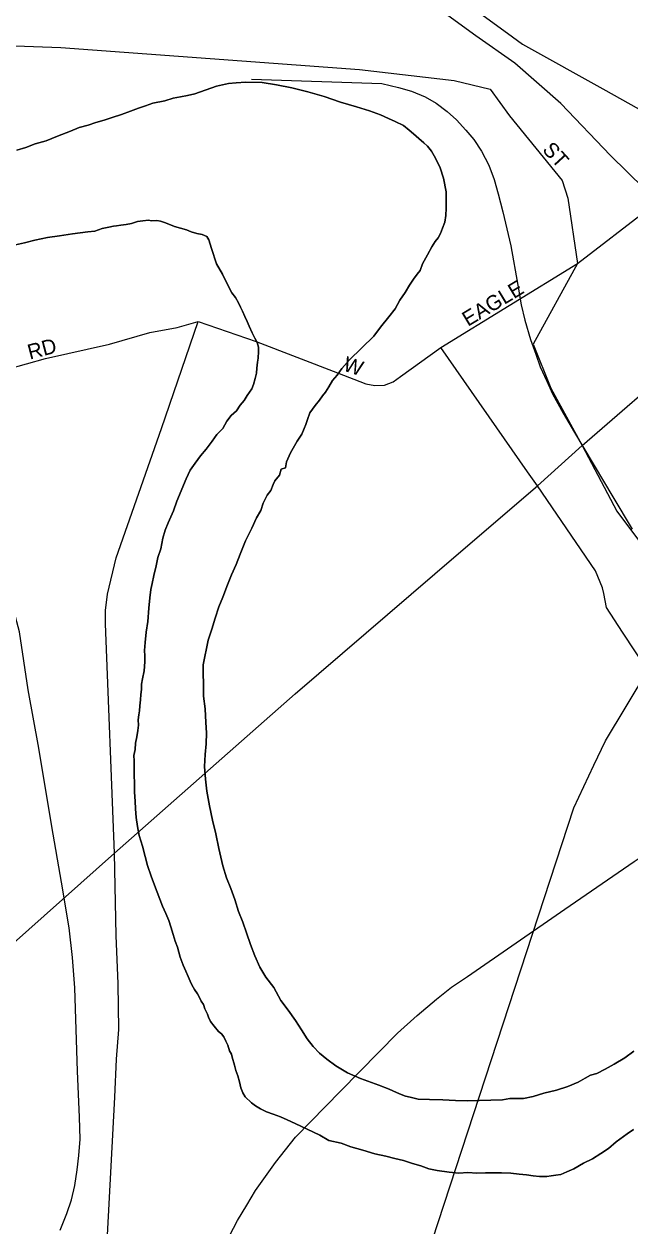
# Model space of a CAD drawing. Extents: x 2010165 to 2382125, y 1060529 to 1407316.
# Drawn here: x 2189034 to 2191051, y 1270754 to 1274756 of the extents above; entities that cross this region are included whole.
import ezdxf

# ---------------------------------------------------------------- set-up
doc = ezdxf.new("R2010")
doc.units = 0
for name, color, linetype in [('GM_X_City_Street', 7, 'Continuous'), ('GM_X_City_Street_Text', 7, 'Continuous'), ('GM_X_Interstate_Route', 7, 'Continuous'), ('GM_X_Major_River', 7, 'Continuous'), ('GM_X_Rail_Line', 7, 'Continuous'), ('GM_X_State_Route', 7, 'Continuous'), ('GM_X_US_Route', 7, 'Continuous')]:
    doc.layers.add(name, color=color, linetype=linetype)

msp = doc.modelspace()

# ---------------------------------------------------------------- linework, layer by layer
at = {"layer": 'GM_X_City_Street'}
for points in [[(2188052.9, 1274386.9), (2188277.8, 1274546.4), (2188790, 1274656.2), (2188943.7, 1274685.5), (2189155.9, 1274678.2), (2190151.1, 1274605), (2190465.8, 1274568.3), (2190586.1, 1274538.9), (2190650.3, 1274450.6), (2190825.4, 1274235.3), (2190844.7, 1274175.9), (2190876.8, 1273959.1), (2190729.2, 1273689.9), (2190787.7, 1273543.5), (2190891.6, 1273353), (2191007.2, 1273133.6), (2191259.6, 1272797.9), (2191737.8, 1272161.8)], [(2190076.9, 1273594.8), (2190171.7, 1273558.2), (2190202.2, 1273552.8), (2190234.1, 1273553.8), (2190262.6, 1273564.6), (2190287.6, 1273581.9), (2190421.9, 1273678.9), (2190876.8, 1273959.1), (2191348.6, 1274323.2)], [(2188724.5, 1273535.4), (2189105.3, 1273642.6), (2189318.3, 1273689.5), (2189452.8, 1273728.9), (2189543.7, 1273745.4), (2189614, 1273765.8)], [(2189336.7, 1269045), (2189334.6, 1269206.5), (2189285.8, 1269803.5), (2189267.4, 1269901.1), (2189293.5, 1270388.3), (2189336.7, 1271182.3), (2189342, 1271308.9), (2189349, 1271407.3), (2189347.3, 1271560.3), (2189340.2, 1271720.3), (2189335, 1271994.5), (2189304.7, 1272758.3), (2189304.7, 1272802.8), (2189311.8, 1272857.6), (2189341, 1272978.5), (2189491.6, 1273409.7), (2189614, 1273765.8)], [(2189614, 1273765.8), (2189806.6, 1273699.1), (2190076.9, 1273594.8)], [(2190963.5, 1272859.6), (2190959.8, 1272878.9), (2190936.2, 1272935.1), (2190742.7, 1273217.8), (2190710.1, 1273264.7), (2190421.9, 1273678.9)], [(2191216.9, 1272441.1), (2191110.7, 1272602.8), (2191026.6, 1272731), (2190972.4, 1272813.5), (2190963.5, 1272859.6)]]:
    msp.add_lwpolyline(points, dxfattribs=at)
at = {"layer": 'GM_X_Interstate_Route'}
for points in [[(2190930.9, 1272287.8), (2190969.4, 1272368.7), (2191110.7, 1272602.8), (2191259.6, 1272797.9), (2191528, 1273149.8), (2191604.2, 1273249.6), (2191711.1, 1273380.5), (2191825.9, 1273499.1), (2192026.8, 1273674.8), (2192195.3, 1273803.9), (2192243.6, 1273838.6), (2192309.3, 1273895), (2192351.9, 1273920.6)], [(2190103.8, 1269796.7), (2190287, 1270391.5), (2190325, 1270502.2), (2190373.7, 1270646.8), (2190863.7, 1272146.4), (2190930.9, 1272287.8)]]:
    msp.add_lwpolyline(points, dxfattribs=at)
at = {"layer": 'GM_X_Major_River'}
for points in [[(2190220.5, 1273747.1), (2190248.1, 1273781.5), (2190269.8, 1273807.9), (2190285.4, 1273836.1), (2190303.1, 1273862.4), (2190316.8, 1273886.7), (2190330.5, 1273906.9), (2190342.4, 1273923.1), (2190352.2, 1273935.3), (2190359.9, 1273957.4), (2190377.6, 1273987.7), (2190391.2, 1274014), (2190403, 1274032.2), (2190412.9, 1274044.3), (2190420.7, 1274058.5), (2190426.5, 1274076.6), (2190434.2, 1274096.8), (2190437.9, 1274118.9), (2190439.6, 1274143), (2190439.3, 1274167.1), (2190438.8, 1274197.1), (2190430.2, 1274243.2), (2190419.7, 1274277.2), (2190403.2, 1274309.1), (2190390.9, 1274333), (2190376.6, 1274348.9), (2190364.4, 1274360.8), (2190348.2, 1274374.6), (2190329.9, 1274390.5), (2190315.7, 1274402.3), (2190297.5, 1274418.2), (2190269.2, 1274431.9), (2190247, 1274441.6), (2190220.8, 1274453.4), (2190184.5, 1274467), (2190140.3, 1274480.5), (2190087.9, 1274495.9), (2190033.5, 1274515.3), (2189979.2, 1274530.7), (2189924.9, 1274544.1), (2189874.6, 1274553.5), (2189826.4, 1274561), (2189772.3, 1274562.3), (2189740.2, 1274559.9), (2189714.2, 1274557.6), (2189694.2, 1274553.3), (2189674.2, 1274549.1), (2189602.4, 1274524.1), (2189578.4, 1274517.8), (2189554.4, 1274513.5), (2189530.4, 1274509.2), (2189502.5, 1274500.9), (2189462.5, 1274492.4), (2189438.5, 1274484.1), (2189414.6, 1274475.7), (2189388.7, 1274465.4), (2189358.7, 1274455), (2189326.8, 1274444.6), (2189300.9, 1274436.2), (2189272.9, 1274427.9), (2189247, 1274419.5), (2189217, 1274411.1), (2189189.1, 1274398.8), (2189145.2, 1274382.2), (2189107.3, 1274367.7), (2189071.4, 1274357.2), (2189039.5, 1274344.8), (2189009.5, 1274336.4)], [(2189009.5, 1274336.4), (2189039.5, 1274344.8), (2189071.4, 1274357.2), (2189107.3, 1274367.7), (2189145.2, 1274382.2), (2189189.1, 1274398.8), (2189217, 1274411.1), (2189247, 1274419.5), (2189272.9, 1274427.9), (2189300.9, 1274436.2), (2189326.8, 1274444.6), (2189358.7, 1274455), (2189388.7, 1274465.4), (2189414.6, 1274475.7), (2189438.5, 1274484.1), (2189462.5, 1274492.4), (2189502.5, 1274500.9), (2189530.4, 1274509.2), (2189554.4, 1274513.5), (2189578.4, 1274517.8), (2189602.4, 1274524.1), (2189674.2, 1274549.1), (2189694.2, 1274553.3), (2189714.2, 1274557.6), (2189740.2, 1274559.9), (2189772.3, 1274562.3), (2189826.4, 1274561), (2189874.6, 1274553.5), (2189924.9, 1274544.1), (2189979.2, 1274530.7), (2190033.5, 1274515.3), (2190087.9, 1274495.9), (2190140.3, 1274480.5), (2190184.5, 1274467), (2190220.8, 1274453.4), (2190247, 1274441.6), (2190269.2, 1274431.9), (2190297.5, 1274418.2), (2190315.7, 1274402.3), (2190329.9, 1274390.5), (2190348.2, 1274374.6), (2190364.4, 1274360.8), (2190376.6, 1274348.9), (2190390.9, 1274333), (2190403.2, 1274309.1), (2190419.7, 1274277.2), (2190430.2, 1274243.2), (2190438.8, 1274197.1), (2190439.3, 1274167.1), (2190439.6, 1274143), (2190437.9, 1274118.9), (2190434.2, 1274096.8), (2190426.5, 1274076.6), (2190420.7, 1274058.5), (2190412.9, 1274044.3), (2190403, 1274032.2), (2190391.2, 1274014), (2190377.6, 1273987.7), (2190359.9, 1273957.4), (2190352.2, 1273935.3), (2190342.4, 1273923.1), (2190330.5, 1273906.9), (2190316.8, 1273886.7), (2190303.1, 1273862.4), (2190285.4, 1273836.1), (2190269.8, 1273807.9), (2190248.1, 1273781.5), (2190220.5, 1273747.1)], [(2189005.8, 1274021.3), (2189035.8, 1274027.7), (2189069.8, 1274036.2), (2189111.8, 1274044.7), (2189151.8, 1274051.2), (2189195.8, 1274057.7), (2189245.8, 1274064.4), (2189269.8, 1274066.7), (2189293.8, 1274075), (2189315.8, 1274079.3), (2189331.7, 1274083.5), (2189341.8, 1274083.6), (2189355.8, 1274085.8), (2189373.8, 1274088), (2189391.8, 1274092.2), (2189411.7, 1274098.5)], [(2189411.7, 1274098.5), (2189391.8, 1274092.2), (2189373.8, 1274088), (2189355.8, 1274085.8), (2189341.8, 1274083.6), (2189331.7, 1274083.5), (2189315.8, 1274079.3), (2189293.8, 1274075), (2189269.8, 1274066.7), (2189245.8, 1274064.4), (2189195.8, 1274057.7), (2189151.8, 1274051.2), (2189111.8, 1274044.7), (2189069.8, 1274036.2), (2189035.8, 1274027.7), (2189005.8, 1274021.3)], [(2189411.7, 1274098.5), (2189429.7, 1274100.7), (2189447.8, 1274102.9), (2189457.8, 1274101), (2189475.9, 1274101.3), (2189487.9, 1274099.4), (2189502, 1274095.6), (2189516.1, 1274089.7), (2189534.3, 1274081.9), (2189554.4, 1274076.1), (2189574.5, 1274070.3), (2189590.6, 1274064.5), (2189608.8, 1274058.7), (2189626.8, 1274054.9), (2189643, 1274049.1), (2189649.1, 1274037.1), (2189657.5, 1274009.1), (2189674.3, 1273957.2), (2189694.8, 1273923.3), (2189707.2, 1273897.4), (2189725.7, 1273861.5), (2189738, 1273845.6), (2189748.2, 1273827.6), (2189754.4, 1273813.7), (2189760.7, 1273799.7), (2189768.9, 1273781.8), (2189777.2, 1273765.8), (2189783.4, 1273749.8), (2189793.7, 1273727.9), (2189802, 1273709.9), (2189810.2, 1273696), (2189814.4, 1273680), (2189814.6, 1273665.9), (2189812.9, 1273643.8), (2189811.1, 1273629.8), (2189809.4, 1273609.7), (2189807.6, 1273593.6), (2189803.8, 1273575.5), (2189798.1, 1273555.4), (2189792.3, 1273541.3), (2189776.5, 1273519), (2189766.7, 1273502.8), (2189752.9, 1273486.6), (2189741.1, 1273468.4), (2189723.3, 1273452.1), (2189709.5, 1273433.9), (2189695.8, 1273409.7), (2189676.1, 1273389.4), (2189660.3, 1273367.1), (2189640.6, 1273340.8), (2189620.9, 1273318.5), (2189603.2, 1273294.2), (2189587.5, 1273269.9), (2189573.8, 1273241.7), (2189542.8, 1273167.1), (2189531.2, 1273134.8), (2189513.7, 1273094.5), (2189504, 1273070.3), (2189496.4, 1273044.1), (2189488.8, 1273007.9), (2189479.2, 1272979.7), (2189473.6, 1272951.5), (2189466, 1272919.3), (2189460.3, 1272893.2), (2189456.6, 1272873.1), (2189453, 1272844.9), (2189449.4, 1272810.8), (2189446, 1272766.6), (2189440.5, 1272730.4), (2189437, 1272696.2), (2189435.3, 1272670.1), (2189435.6, 1272652.1), (2189435.8, 1272632), (2189434.2, 1272601.9), (2189428.6, 1272575.8), (2189424.8, 1272557.7), (2189425.1, 1272539.6), (2189423.3, 1272523.5), (2189421.5, 1272505.4), (2189419.8, 1272485.4), (2189418, 1272469.3), (2189416.2, 1272455.2), (2189414.4, 1272439.2), (2189414.7, 1272421.1), (2189412.9, 1272403), (2189409.2, 1272382.9), (2189405.5, 1272360.8), (2189403.7, 1272340.7), (2189400, 1272320.6), (2189400.3, 1272302.5), (2189400.6, 1272276.5), (2189400.9, 1272254.4), (2189401.3, 1272228.3), (2189401.7, 1272198.2), (2189404.1, 1272168.1), (2189404.5, 1272142.1), (2189406.9, 1272114), (2189411.3, 1272084), (2189417.7, 1272053.9), (2189428.2, 1272018), (2189436.7, 1271983.9)], [(2189436.7, 1271983.9), (2189428.2, 1272018), (2189417.7, 1272053.9), (2189411.3, 1272084), (2189406.9, 1272114), (2189404.5, 1272142.1), (2189404.1, 1272168.1), (2189401.7, 1272198.2), (2189401.3, 1272228.3), (2189400.9, 1272254.4), (2189400.6, 1272276.5), (2189400.3, 1272302.5), (2189400, 1272320.6), (2189403.7, 1272340.7), (2189405.5, 1272360.8), (2189409.2, 1272382.9), (2189412.9, 1272403), (2189414.7, 1272421.1), (2189414.4, 1272439.2), (2189416.2, 1272455.2), (2189418, 1272469.3), (2189419.8, 1272485.4), (2189421.5, 1272505.4), (2189423.3, 1272523.5), (2189425.1, 1272539.6), (2189424.8, 1272557.7), (2189428.6, 1272575.8), (2189434.2, 1272601.9), (2189435.8, 1272632), (2189435.6, 1272652.1), (2189435.3, 1272670.1), (2189437, 1272696.2), (2189440.5, 1272730.4), (2189446, 1272766.6), (2189449.4, 1272810.8), (2189453, 1272844.9), (2189456.6, 1272873.1), (2189460.3, 1272893.2), (2189466, 1272919.3), (2189473.6, 1272951.5), (2189479.2, 1272979.7), (2189488.8, 1273007.9), (2189496.4, 1273044.1), (2189504, 1273070.3), (2189513.7, 1273094.5), (2189531.2, 1273134.8), (2189542.8, 1273167.1), (2189573.8, 1273241.7), (2189587.5, 1273269.9), (2189603.2, 1273294.2), (2189620.9, 1273318.5), (2189640.6, 1273340.8), (2189660.3, 1273367.1), (2189676.1, 1273389.4), (2189695.8, 1273409.7), (2189709.5, 1273433.9), (2189723.3, 1273452.1), (2189741.1, 1273468.4), (2189752.9, 1273486.6), (2189766.7, 1273502.8), (2189776.5, 1273519), (2189792.3, 1273541.3), (2189798.1, 1273555.4), (2189803.8, 1273575.5), (2189807.6, 1273593.6), (2189809.4, 1273609.7), (2189811.1, 1273629.8), (2189812.9, 1273643.8), (2189814.6, 1273665.9), (2189814.4, 1273680), (2189810.2, 1273696), (2189802, 1273709.9), (2189793.7, 1273727.9), (2189783.4, 1273749.8), (2189777.2, 1273765.8), (2189768.9, 1273781.8), (2189760.7, 1273799.7), (2189754.4, 1273813.7), (2189748.2, 1273827.6), (2189738, 1273845.6), (2189725.7, 1273861.5), (2189707.2, 1273897.4), (2189694.8, 1273923.3), (2189674.3, 1273957.2), (2189657.5, 1274009.1), (2189649.1, 1274037.1), (2189643, 1274049.1), (2189626.8, 1274054.9), (2189608.8, 1274058.7), (2189590.6, 1274064.5), (2189574.5, 1274070.3), (2189554.4, 1274076.1), (2189534.3, 1274081.9), (2189516.1, 1274089.7), (2189502, 1274095.6), (2189487.9, 1274099.4), (2189475.9, 1274101.3), (2189457.8, 1274101), (2189447.8, 1274102.9), (2189429.7, 1274100.7), (2189411.7, 1274098.5)], [(2190920.2, 1271255.4), (2190902.3, 1271245.2), (2190878.4, 1271232.9), (2190844.5, 1271218.4), (2190806.6, 1271205.9), (2190764.6, 1271195.4), (2190728.7, 1271184.9), (2190696.7, 1271178.5), (2190670.7, 1271178.2), (2190650.6, 1271177.9), (2190626.6, 1271173.6), (2190510.4, 1271170.2), (2190470.3, 1271171.8), (2190428.1, 1271173.3), (2190384, 1271174.7), (2190345.9, 1271176.3), (2190319.8, 1271182), (2190303.7, 1271185.8), (2190289.6, 1271191.6), (2190273.5, 1271197.5), (2190249.2, 1271209.2), (2190215, 1271222.8), (2190154.5, 1271244.2), (2190110.2, 1271263.7), (2190071.7, 1271287.3), (2190041.4, 1271309), (2190017, 1271328.8), (2189996.7, 1271350.6), (2189976.3, 1271376.5), (2189957.8, 1271406.4), (2189937.4, 1271438.2), (2189912.8, 1271472), (2189888.3, 1271503.8), (2189865.7, 1271547.7), (2189839.2, 1271581.5), (2189818.7, 1271615.3), (2189802.1, 1271653.3), (2189787.5, 1271691.2), (2189775, 1271729.2), (2189762.5, 1271765.2), (2189747.9, 1271801.1), (2189735.4, 1271841.1), (2189722.8, 1271877.1), (2189708.3, 1271913), (2189695.7, 1271953), (2189682.9, 1272011), (2189672.2, 1272059), (2189661.6, 1272105), (2189650.9, 1272153.1), (2189642.2, 1272201.1), (2189637.7, 1272241.2), (2189635.1, 1272283.3), (2189636.5, 1272323.4), (2189640.1, 1272359.6), (2189641.6, 1272395.7), (2189639.1, 1272429.8), (2189636.5, 1272475.9), (2189631.9, 1272518), (2189631.3, 1272558.1), (2189630.8, 1272594.3), (2189630.4, 1272622.3), (2189647.4, 1272704.8), (2189658.9, 1272741.1), (2189670.4, 1272777.3), (2189681.9, 1272815.6), (2189695.5, 1272847.9), (2189711, 1272888.2), (2189724.6, 1272922.4), (2189740.1, 1272956.8), (2189753.7, 1272991), (2189771.1, 1273035.4), (2189792.6, 1273077.8), (2189808.2, 1273112.1), (2189821.9, 1273136.3), (2189829.6, 1273160.5), (2189843.2, 1273186.7), (2189855, 1273202.9), (2189862.8, 1273223.1), (2189868.6, 1273235.2), (2189884.4, 1273253.4), (2189890.2, 1273273.6), (2189904.1, 1273277.8), (2189907.9, 1273297.9), (2189921.5, 1273328.1), (2189943, 1273366.5), (2189958.7, 1273390.8), (2189966.5, 1273408.9), (2189972.3, 1273423), (2189978.1, 1273439.2), (2189985.8, 1273461.3), (2190003.5, 1273485.6), (2190017.3, 1273503.8), (2190027.1, 1273518), (2190037, 1273530.2), (2190048.8, 1273548.4), (2190060.5, 1273568.6), (2190076.3, 1273586.8), (2190092, 1273609.1), (2190117.7, 1273637.5), (2190198.8, 1273716.7), (2190220.5, 1273747.1)], [(2190220.5, 1273747.1), (2190198.8, 1273716.7), (2190117.7, 1273637.5), (2190092, 1273609.1), (2190076.3, 1273586.8), (2190060.5, 1273568.6), (2190048.8, 1273548.4), (2190037, 1273530.2), (2190027.1, 1273518), (2190017.3, 1273503.8), (2190003.5, 1273485.6), (2189985.8, 1273461.3), (2189978.1, 1273439.2), (2189972.3, 1273423), (2189966.5, 1273408.9), (2189958.7, 1273390.8), (2189943, 1273366.5), (2189921.5, 1273328.1), (2189907.9, 1273297.9), (2189904.1, 1273277.8), (2189890.2, 1273273.6), (2189884.4, 1273253.4), (2189868.6, 1273235.2), (2189862.8, 1273223.1), (2189855, 1273202.9), (2189843.2, 1273186.7), (2189829.6, 1273160.5), (2189821.9, 1273136.3), (2189808.2, 1273112.1), (2189792.6, 1273077.8), (2189771.1, 1273035.4), (2189753.7, 1272991), (2189740.1, 1272956.8), (2189724.6, 1272922.4), (2189711, 1272888.2), (2189695.5, 1272847.9), (2189681.9, 1272815.6), (2189670.4, 1272777.3), (2189658.9, 1272741.1), (2189647.4, 1272704.8), (2189630.4, 1272622.3), (2189630.8, 1272594.3), (2189631.3, 1272558.1), (2189631.9, 1272518), (2189636.5, 1272475.9), (2189639.1, 1272429.8), (2189641.6, 1272395.7), (2189640.1, 1272359.6), (2189636.5, 1272323.4), (2189635.1, 1272283.3), (2189637.7, 1272241.2), (2189642.2, 1272201.1), (2189650.9, 1272153.1), (2189661.6, 1272105), (2189672.2, 1272059), (2189682.9, 1272011), (2189695.7, 1271953), (2189708.3, 1271913), (2189722.8, 1271877.1), (2189735.4, 1271841.1), (2189747.9, 1271801.1), (2189762.5, 1271765.2), (2189775, 1271729.2), (2189787.5, 1271691.2), (2189802.1, 1271653.3), (2189818.7, 1271615.3), (2189839.2, 1271581.5), (2189865.7, 1271547.7), (2189888.3, 1271503.8), (2189912.8, 1271472), (2189937.4, 1271438.2), (2189957.8, 1271406.4), (2189976.3, 1271376.5), (2189996.7, 1271350.6), (2190017, 1271328.8), (2190041.4, 1271309), (2190071.7, 1271287.3), (2190110.2, 1271263.7), (2190154.5, 1271244.2), (2190215, 1271222.8), (2190249.2, 1271209.2), (2190273.5, 1271197.5), (2190289.6, 1271191.6), (2190303.7, 1271185.8), (2190319.8, 1271182), (2190345.9, 1271176.3), (2190384, 1271174.7), (2190428.1, 1271173.3), (2190470.3, 1271171.8), (2190510.4, 1271170.2), (2190626.6, 1271173.6), (2190650.6, 1271177.9), (2190670.7, 1271178.2), (2190696.7, 1271178.5), (2190728.7, 1271184.9), (2190764.6, 1271195.4), (2190806.6, 1271205.9), (2190844.5, 1271218.4), (2190878.4, 1271232.9), (2190902.3, 1271245.2), (2190920.2, 1271255.4)], [(2189436.7, 1271983.9), (2189445.1, 1271954), (2189457.7, 1271918), (2189468.1, 1271888), (2189495.1, 1271818.1), (2189505.5, 1271794.2), (2189515.8, 1271770.2), (2189522.1, 1271750.2), (2189530.5, 1271724.2), (2189536.8, 1271702.2), (2189545.1, 1271682.3), (2189553.6, 1271648.3), (2189563.9, 1271622.3), (2189572.2, 1271602.3), (2189580.5, 1271584.4), (2189586.7, 1271568.4), (2189592.9, 1271556.4), (2189601.2, 1271540.5), (2189611.4, 1271526.6), (2189617.6, 1271514.6), (2189623.7, 1271502.6), (2189631.9, 1271490.7), (2189636.1, 1271476.7), (2189644.4, 1271458.8), (2189648.5, 1271448.8), (2189654.7, 1271434.8), (2189667, 1271418.9), (2189681.3, 1271401), (2189691.4, 1271393.1), (2189699.5, 1271383.2), (2189705.8, 1271369.2), (2189712, 1271355.2), (2189718.2, 1271337.2), (2189724.4, 1271325.3), (2189726.5, 1271315.3), (2189734.9, 1271289.3), (2189739.2, 1271271.3), (2189745.4, 1271253.3), (2189751.7, 1271233.3), (2189756, 1271213.3), (2189762.2, 1271197.3), (2189770.4, 1271183.4), (2189790.8, 1271163.6), (2189804.9, 1271153.7), (2189821.1, 1271143.9), (2189841.3, 1271134.1), (2189863.5, 1271126.3), (2189887.6, 1271116.6), (2189909.8, 1271106.8), (2189936, 1271095.1), (2190018.8, 1271056), (2190049.1, 1271038.3), (2190089.3, 1271028.7), (2190121.6, 1271017.1), (2190161.8, 1271005.5), (2190202.1, 1270994), (2190238.3, 1270986.4), (2190268.4, 1270978.7), (2190296.6, 1270971), (2190326.8, 1270961.4), (2190355, 1270953.7), (2190381.2, 1270943.9), (2190409.3, 1270938.3), (2190449.5, 1270932.7), (2190481.6, 1270929.1), (2190511.7, 1270931.5), (2190541.7, 1270929.8), (2190569.8, 1270930.2), (2190597.9, 1270930.5), (2190623.9, 1270930.8), (2190654, 1270929.2), (2190682.1, 1270925.5), (2190706.2, 1270923.8), (2190728.3, 1270920.1), (2190750.4, 1270918.3), (2190774.5, 1270918.6), (2190788.5, 1270920.8), (2190804.5, 1270923), (2190820.5, 1270925.2), (2190840.4, 1270933.4), (2190864.3, 1270943.8), (2190896.2, 1270962.2), (2190926, 1270976.6), (2190953.8, 1270995), (2190979.7, 1271011.4), (2191005.4, 1271033.7), (2191041.2, 1271060.3), (2191063, 1271074.6)], [(2191063, 1271074.6), (2191041.2, 1271060.3), (2191005.4, 1271033.7), (2190979.7, 1271011.4), (2190953.8, 1270995), (2190926, 1270976.6), (2190896.2, 1270962.2), (2190864.3, 1270943.8), (2190840.4, 1270933.4), (2190820.5, 1270925.2), (2190804.5, 1270923), (2190788.5, 1270920.8), (2190774.5, 1270918.6), (2190750.4, 1270918.3), (2190728.3, 1270920.1), (2190706.2, 1270923.8), (2190682.1, 1270925.5), (2190654, 1270929.2), (2190623.9, 1270930.8), (2190597.9, 1270930.5), (2190569.8, 1270930.2), (2190541.7, 1270929.8), (2190511.7, 1270931.5), (2190481.6, 1270929.1), (2190449.5, 1270932.7), (2190409.3, 1270938.3), (2190381.2, 1270943.9), (2190355, 1270953.7), (2190326.8, 1270961.4), (2190296.6, 1270971), (2190268.4, 1270978.7), (2190238.3, 1270986.4), (2190202.1, 1270994), (2190161.8, 1271005.5), (2190121.6, 1271017.1), (2190089.3, 1271028.7), (2190049.1, 1271038.3), (2190018.8, 1271056), (2189936, 1271095.1), (2189909.8, 1271106.8), (2189887.6, 1271116.6), (2189863.5, 1271126.3), (2189841.3, 1271134.1), (2189821.1, 1271143.9), (2189804.9, 1271153.7), (2189790.8, 1271163.6), (2189770.4, 1271183.4), (2189762.2, 1271197.3), (2189756, 1271213.3), (2189751.7, 1271233.3), (2189745.4, 1271253.3), (2189739.2, 1271271.3), (2189734.9, 1271289.3), (2189726.5, 1271315.3), (2189724.4, 1271325.3), (2189718.2, 1271337.2), (2189712, 1271355.2), (2189705.8, 1271369.2), (2189699.5, 1271383.2), (2189691.4, 1271393.1), (2189681.3, 1271401), (2189667, 1271418.9), (2189654.7, 1271434.8), (2189648.5, 1271448.8), (2189644.4, 1271458.8), (2189636.1, 1271476.7), (2189631.9, 1271490.7), (2189623.7, 1271502.6), (2189617.6, 1271514.6), (2189611.4, 1271526.6), (2189601.2, 1271540.5), (2189592.9, 1271556.4), (2189586.7, 1271568.4), (2189580.5, 1271584.4), (2189572.2, 1271602.3), (2189563.9, 1271622.3), (2189553.6, 1271648.3), (2189545.1, 1271682.3), (2189536.8, 1271702.2), (2189530.5, 1271724.2), (2189522.1, 1271750.2), (2189515.8, 1271770.2), (2189505.5, 1271794.2), (2189495.1, 1271818.1), (2189468.1, 1271888), (2189457.7, 1271918), (2189445.1, 1271954), (2189436.7, 1271983.9)], [(2191063.5, 1271335.4), (2191033.7, 1271313), (2190997.9, 1271292.5), (2190968, 1271276.1), (2190940.2, 1271261.7), (2190920.2, 1271255.4)], [(2190920.2, 1271255.4), (2190940.2, 1271261.7), (2190968, 1271276.1), (2190997.9, 1271292.5), (2191033.7, 1271313), (2191063.5, 1271335.4)]]:
    msp.add_lwpolyline(points, dxfattribs=at)
at = {"layer": 'GM_X_Rail_Line'}
for points in [[(2191210.7, 1274098.4), (2190986.4, 1274318.8), (2190821.2, 1274492), (2190667.7, 1274625.8), (2190537.9, 1274716.3), (2190408.1, 1274810.8), (2190050.1, 1275015.4), (2189755, 1275074.4), (2189034, 1275111)], [(2189791.6, 1274572), (2190225.2, 1274558.5), (2190280.6, 1274544.4), (2190324.2, 1274532.7), (2190369.5, 1274513.2), (2190406.1, 1274493), (2190442, 1274464.9), (2190473.2, 1274437.6), (2190505.2, 1274402.5), (2190530.9, 1274372.1), (2190556.7, 1274332.3), (2190581.6, 1274286.3), (2190598.8, 1274238.7), (2190612.8, 1274190.3), (2190627.6, 1274130.3), (2190654.9, 1274017.2), (2190678, 1273886.7), (2190689, 1273820.7), (2190701.2, 1273770), (2190720.1, 1273705.8), (2190737.2, 1273656.9), (2190752.5, 1273614.2), (2190773.9, 1273567.1), (2190793.5, 1273524.9), (2190828.9, 1273460.2), (2190866.8, 1273396), (2190993.9, 1273182.1), (2191058.7, 1273073.9)], [(2189202.5, 1271546.1), (2189195.3, 1271648), (2189184.3, 1271746.4), (2189159.2, 1271898.6), (2189126.8, 1272083.8), (2189082.8, 1272344.8), (2189047.5, 1272538.8), (2189018.8, 1272732.2), (2188962, 1272944.3), (2188739.9, 1273397.3), (2188465.8, 1273885), (2188147.5, 1274312.9)], [(2189937.8, 1271049.1), (2190088.8, 1271203.7), (2190277.6, 1271395), (2190342.4, 1271454.3), (2190407.2, 1271508.7), (2190457.3, 1271548.4), (2190510.5, 1271583.9), (2190833.8, 1271808.2), (2191065.4, 1271967.1), (2191121.7, 1272005), (2191171.8, 1272033.1), (2191227.4, 1272062.4), (2191279.3, 1272088.1), (2191330.7, 1272108.9), (2191457.8, 1272157.1), (2191759.4, 1272278.5)], [(2189154.3, 1270739.2), (2189176.9, 1270794.8), (2189192.2, 1270840.7), (2189203.2, 1270888.4), (2189210.5, 1270940.9), (2189216.7, 1270988.6), (2189220.3, 1271043), (2189218.5, 1271115.7), (2189211.8, 1271269.1), (2189202.5, 1271546.1)], [(2189718.4, 1270720.3), (2189744.7, 1270772.2), (2189775.3, 1270823), (2189804.6, 1270871.9), (2189871.2, 1270965.4), (2189937.8, 1271049.1)]]:
    msp.add_lwpolyline(points, dxfattribs=at)
at = {"layer": 'GM_X_State_Route'}
msp.add_lwpolyline([(2188581.1, 1271323.3), (2189335, 1271994.5), (2189936.2, 1272525.5), (2190480.5, 1272992.4), (2190742.7, 1273217.8), (2190891.6, 1273353), (2191233, 1273648.2)], dxfattribs=at)
at = {"layer": 'GM_X_US_Route'}
for points in [[(2190089.6, 1275106.1), (2190096.2, 1275096.2), (2190150.8, 1275032), (2190184.5, 1274996.7), (2190218.3, 1274969.3), (2190468.8, 1274853.7), (2190643.5, 1274725.7)], [(2190643.5, 1274725.7), (2190693.6, 1274689.1), (2190970.4, 1274534.4)], [(2190970.4, 1274534.4), (2191348.6, 1274323.2), (2191391.3, 1274299.3)]]:
    msp.add_lwpolyline(points, dxfattribs=at)

# ---------------------------------------------------------------- texts
at = {"layer": 'GM_X_City_Street_Text'}
for s, rotation, p in [('ST', 312.5121, (2190756.7, 1274335.4)), ('EAGLE', 31.1382, (2190511.7, 1273747.5)), ('RD', 14.7447, (2189053.2, 1273638.5)), ('W', 341.5596, (2190092.8, 1273603.2))]:
    msp.add_text(s, height=50, rotation=rotation, dxfattribs=at).set_placement(p)

doc.saveas('drawing.dxf')
